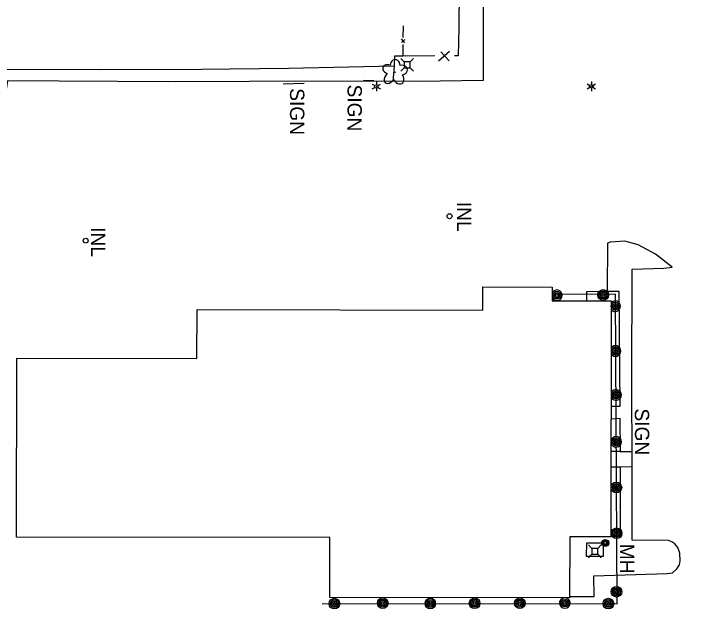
# Model space of a CAD drawing. Extents: x 588843 to 2552415, y 180129 to 269402.
# Drawn here: x 593435.2 to 593728.4, y 184151.9 to 184401.2 of the extents above; entities that cross this region are included whole.
import ezdxf

# ---------------------------------------------------------------- set-up
doc = ezdxf.new("R2010")
doc.units = 0
for name, color, linetype in [('Default', 7, 'Continuous'), ('E_AREA', 7, 'Continuous'), ('E_BLD', 7, 'Continuous'), ('E_DRN', 7, 'Continuous'), ('E_DRN_Text', 7, 'Continuous'), ('E_DWY', 7, 'Continuous'), ('E_FEN_P', 7, 'Continuous'), ('E_LAND_Vegetation', 7, 'Continuous'), ('E_LTG', 7, 'Continuous'), ('E_MISCPROP', 7, 'Continuous'), ('E_PATH_Sidewalk', 7, 'Continuous'), ('E_SGN', 7, 'Continuous'), ('E_SGN_Text', 7, 'Continuous'), ('E_UTL_AG_Bold', 7, 'Continuous'), ('E_UTL_MH', 7, 'Continuous'), ('E_UTL_MH_Text', 7, 'Continuous'), ('E_WAL', 7, 'Continuous')]:
    doc.layers.add(name, color=color, linetype=linetype)

# ---------------------------------------------------------------- blocks, each defined once
blk = doc.blocks.new('PED')
at = {"layer": 'Default'}
for p, q in [((-2.5, 2.5), (-5.33, 5.33)), ((2.5, 2.5), (5.33, 5.33)), ((-2.5, -2.5), (-5.33, -5.33)), ((2.5, -2.5), (5.33, -5.33))]:
    blk.add_line(p, q, dxfattribs=at)
blk.add_lwpolyline([(-2.5, -2.5), (2.5, -2.5), (2.5, 2.5), (-2.5, 2.5)], close=True, dxfattribs=at)
blk = doc.blocks.new('DTRE')
at = {"layer": 'Default'}
blk.add_circle((-0.18, 0), 0.183, dxfattribs=at)
for centre, major_axis, ratio in [((-1.87, 5.32), (1.36, -4.98), 0.782863), ((4.06, 2.74), (-5.27, -2.93), 0.691916), ((-5.87, 0.15), (4.93, -0.12), 0.832022), ((-2.49, -5.24), (1.8, 4.86), 0.716896), ((3.54, -3.71), (-5.01, 4.58), 0.560249)]:
    blk.add_ellipse(centre, major_axis=major_axis, ratio=ratio, start_param=1.570796, end_param=4.712389, dxfattribs=at)
blk = doc.blocks.new('SIGN')
at = {"layer": 'Default'}
blk.add_text('SIGN', height=12, dxfattribs=at).set_placement((-18.55, -6))
blk = doc.blocks.new('LPOL')
at = {"layer": 'Default'}
for p, q in [((-4, 0), (-1.5, 0)), ((-0.75, 1.3), (-2, 3.46)), ((0.75, 1.3), (2, 3.46)), ((1.5, 0), (4, 0)), ((-2, -3.46), (-0.75, -1.3)), ((2, -3.46), (0.75, -1.3))]:
    blk.add_line(p, q, dxfattribs=at)
for radius in [1.5, 1.5, 1.5, 0.125]:
    blk.add_circle((0, 0), radius, dxfattribs=at)
blk = doc.blocks.new('POLE')
at = {"layer": 'Default'}
for radius in [4.46, 3.35, 2.23, 1.12]:
    blk.add_circle((0, 0), radius, dxfattribs=at)
blk = doc.blocks.new('MHO')
at = {"layer": 'Default'}
for centre, radius in [((0.08, -0.12), 3), ((0.08, -0.12), 2.43), ((0.07, -0.15), 1.94), ((0.02, -0.16), 1.21)]:
    blk.add_circle(centre, radius, dxfattribs=at)
blk = doc.blocks.new('MHT')
at = {"layer": 'E_UTL_MH_Text'}
blk.add_text('MH', height=12, dxfattribs=at).set_placement((-9.81, -6))
blk = doc.blocks.new('INLT_18')
at = {"layer": 'E_DRN_Text'}
blk.add_text('INL', height=12, dxfattribs=at).set_placement((-11.03, -6))
blk = doc.blocks.new('U238')
at = {"layer": 'E_MISCPROP'}
for radius in [1.67, 1.12, 0.558]:
    blk.add_circle((0, 0), radius, dxfattribs=at)
blk.add_arc((0, 0), 2.23, 208.8288, 150.9847, dxfattribs=at)
blk = doc.blocks.new('U239')
at = {"layer": 'E_MISCPROP'}
for radius in [1.67, 1.12, 0.558]:
    blk.add_circle((0, 0), radius, dxfattribs=at)
blk.add_arc((0, 0), 2.23, 221.0613, 138.7522, dxfattribs=at)
blk = doc.blocks.new('U240')
at = {"layer": 'E_MISCPROP'}
for radius in [1.67, 1.12, 0.558]:
    blk.add_circle((0, 0), radius, dxfattribs=at)
blk.add_arc((0, 0), 2.23, 215.7434, 144.0702, dxfattribs=at)
blk = doc.blocks.new('U241')
at = {"layer": 'E_MISCPROP'}
for radius in [1.67, 1.12, 0.558]:
    blk.add_circle((0, 0), radius, dxfattribs=at)
blk.add_arc((0, 0), 2.23, 199.973, 159.8405, dxfattribs=at)
blk = doc.blocks.new('U242')
at = {"layer": 'E_MISCPROP'}
for radius in [1.67, 1.12, 0.558]:
    blk.add_circle((0, 0), radius, dxfattribs=at)
blk.add_arc((0, 0), 2.23, 186.6091, 173.2045, dxfattribs=at)
blk = doc.blocks.new('U243')
at = {"layer": 'E_MISCPROP'}
for radius in [1.67, 1.12, 0.558]:
    blk.add_circle((0, 0), radius, dxfattribs=at)
blk.add_arc((0, 0), 2.23, 104.8588, 74.9547, dxfattribs=at)

msp = doc.modelspace()

# ---------------------------------------------------------------- linework, layer by layer
at = {"layer": 'E_AREA'}
msp.add_lwpolyline([(593594.41, 184379.27), (593593.94, 184372.91)], dxfattribs=at)
msp.add_lwpolyline([(593681.99, 184173.87), (593675.08, 184173.89), (593675.1, 184179.62), (593682, 184179.6), (593681.99, 184173.87)], close=True, dxfattribs=at)
at = {"layer": 'E_BLD'}
msp.add_lwpolyline([(593436.4, 184257.03), (593511.82, 184256.91), (593511.85, 184277.37), (593631.64, 184277.17), (593631.66, 184286.82), (593660.64, 184286.78), (593660.63, 184281.05), (593685.36, 184281.01), (593685.2, 184182.16), (593667.98, 184182.19), (593667.94, 184156.61), (593567.5, 184156.78), (593567.54, 184181.81), (593436.27, 184182.03), (593436.4, 184257.03)], close=True, dxfattribs=at)
at = {"layer": 'E_DRN'}
for centre in [(593617.64, 184316.47), (593465.21, 184306.21)]:
    msp.add_circle(centre, 1.04, dxfattribs=at)
at = {"layer": 'E_DWY'}
for points in [[(593767.19, 184560.4), (593768.18, 184558.11), (593752.76, 184558.88), (593739.58, 184559.14), (593725.35, 184559.27), (593705.98, 184559.23), (593657.46, 184559.7), (593631.52, 184559.25), (593627.9, 184559), (593625.55, 184558.15), (593624.05, 184556.99), (593622.66, 184555.07), (593621.99, 184553.25), (593621.65, 184551.31), (593621.53, 184548.04), (593621.56, 184505.7), (593621.71, 184455.38), (593621.85, 184427.62), (593621.52, 184395.34)], [(593631.69, 184413.71), (593631.67, 184373.35), (593604.85, 184372.88), (593564.43, 184373), (593502.95, 184372.78), (593454.12, 184373.01), (593432.5, 184373.17), (593431.48, 184366.85)], [(593598.22, 184383.45), (593594.63, 184383.52), (593594.41, 184379.27), (593550.18, 184378.37), (593513.66, 184377.95), (593470.82, 184377.84), (593426, 184377.94)], [(593667.94, 184157.21), (593678.21, 184157.16), (593678.16, 184165.86), (593708.85, 184166.86), (593711, 184167.1), (593712.93, 184168.68), (593714.01, 184170.36), (593714.29, 184172.08), (593714.16, 184175.38), (593713.34, 184177.68), (593712.03, 184179.22), (593710.84, 184180.05), (593709.31, 184180.58), (593694.21, 184180.77), (593694.22, 184211.24), (593694.07, 184248.11), (593694.11, 184294.31), (593707.37, 184294.75), (593710.93, 184295.17), (593703.96, 184300.54), (593696.7, 184304.47), (593691.08, 184305.99), (593684.94, 184305.56), (593683.85, 184305.23), (593683.72, 184285.04)]]:
    msp.add_lwpolyline(points, dxfattribs=at)
at = {"layer": 'E_FEN_P'}
for p, q in [((593597.47, 184389.17), (593598.94, 184390.44)), ((593598.96, 184389.08), (593597.49, 184390.8)), ((593617.64, 184385.52), (593613.06, 184381.44)), ((593617.47, 184381.49), (593613.95, 184385.39))]:
    msp.add_line(p, q, dxfattribs=at)
for points in [[(593598.29, 184391.36), (593598.34, 184396.25)], [(593621.52, 184395.34), (593621.33, 184383.7), (593619.7, 184383.68)], [(593598.22, 184383.45), (593598.26, 184388.34)], [(593611.49, 184383.59), (593598.22, 184383.45)]]:
    msp.add_lwpolyline(points, dxfattribs=at)
at = {"layer": 'E_PATH_Sidewalk'}
for points in [[(593689.09, 184217.93), (593694.19, 184217.87)], [(593689.08, 184211.52), (593694.22, 184211.61)]]:
    msp.add_lwpolyline(points, dxfattribs=at)
at = {"layer": 'E_SGN'}
for points in [[(593548, 184371.92), (593556.7, 184372.19)], [(593581.56, 184373.42), (593585.9, 184373.32)], [(593564.32, 184154.22), (593687.92, 184154.13), (593687.12, 184283.78), (593661.63, 184283.67)]]:
    msp.add_lwpolyline(points, dxfattribs=at)
at = {"layer": 'E_WAL'}
for points in [[(593675.11, 184281.02), (593675.17, 184284.89), (593683.72, 184285.04), (593688.61, 184285.11), (593689.03, 184236.82), (593685.28, 184236.8)], [(593685.28, 184231.59), (593689.03, 184231.8), (593689.09, 184217.93), (593685.25, 184217.87)], [(593685.24, 184211.48), (593689.08, 184211.52), (593689.13, 184182.34), (593685.2, 184182.48)]]:
    msp.add_lwpolyline(points, dxfattribs=at)

# ---------------------------------------------------------------- block references
at = {"layer": 'E_DRN_Text', "xscale": 0.49999999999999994, "yscale": 0.5, "rotation": -90.03098035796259}
for p in [(593623.83, 184316.99), (593470.5, 184306.37)]:
    msp.add_blockref('INLT_18', p, dxfattribs=at)
at = {"layer": 'E_LAND_Vegetation', "xscale": 0.49999999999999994, "yscale": 0.5, "rotation": -90.03098035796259}
msp.add_blockref('DTRE', (593594.78, 184376.7), dxfattribs=at)
at = {"layer": 'E_LTG', "xscale": 0.49999999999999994, "yscale": 0.5, "rotation": -90.03098035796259}
for p in [(593586.98, 184370.79), (593677.06, 184370.86)]:
    msp.add_blockref('LPOL', p, dxfattribs=at)
at = {"layer": 'E_MISCPROP'}
for name, p in [('U238', (593662.59, 184283.35)), ('U239', (593687.03, 184278.73)), ('U240', (593687.13, 184260)), ('U241', (593687.39, 184241.6)), ('U242', (593687.48, 184221.96)), ('U243', (593665.95, 184154.46))]:
    msp.add_blockref(name, p, dxfattribs=at)
at = {"layer": 'E_MISCPROP', "xscale": 0.49999999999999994}
for p, yscale, rotation in [((593682.01, 184283.47), 0.5, -90.03098035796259), ((593687.54, 184202.85), 0.5, -90.03098035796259), ((593687.66, 184183.65), 0.5, -90.03098035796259), ((593687.57, 184159.15), 0.5, -90.03098035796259), ((593569.42, 184154.17), 0.5000000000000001, -89.630833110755), ((593589.64, 184154.39), 0.5000000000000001, -89.630833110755), ((593609.6, 184154.24), 0.5000000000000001, -89.630833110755), ((593628.16, 184154.32), 0.5000000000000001, -89.630833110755), ((593647.12, 184154.39), 0.5000000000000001, -89.630833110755), ((593684.2, 184154.17), 0.5, -90.03098035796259)]:
    msp.add_blockref('POLE', p, dxfattribs=dict(at, yscale=yscale, rotation=rotation))
at = {"layer": 'E_SGN_Text', "xscale": 0.49999999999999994}
for p, yscale, rotation in [((593553.81, 184360.81), 0.5, -90.03098035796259), ((593577.9, 184362.34), 0.5, -90.03098035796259), ((593698.3, 184226.66), 0.5000000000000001, -89.630833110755)]:
    msp.add_blockref('SIGN', p, dxfattribs=dict(at, yscale=yscale, rotation=rotation))
at = {"layer": 'E_UTL_AG_Bold', "xscale": 0.49999999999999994, "yscale": 0.5, "rotation": -90.03098035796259}
for p in [(593599.87, 184379.93), (593678.51, 184176.08)]:
    msp.add_blockref('PED', p, dxfattribs=at)
at = {"layer": 'E_UTL_MH', "xscale": 0.49999999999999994, "yscale": 0.5, "rotation": -90.03098035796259}
msp.add_blockref('MHO', (593682.95, 184179.62), dxfattribs=at)
at = {"layer": 'E_UTL_MH_Text', "xscale": 0.49999999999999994, "yscale": 0.5, "rotation": -90.03098035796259}
msp.add_blockref('MHT', (593692, 184174.35), dxfattribs=at)

doc.saveas('drawing.dxf')
